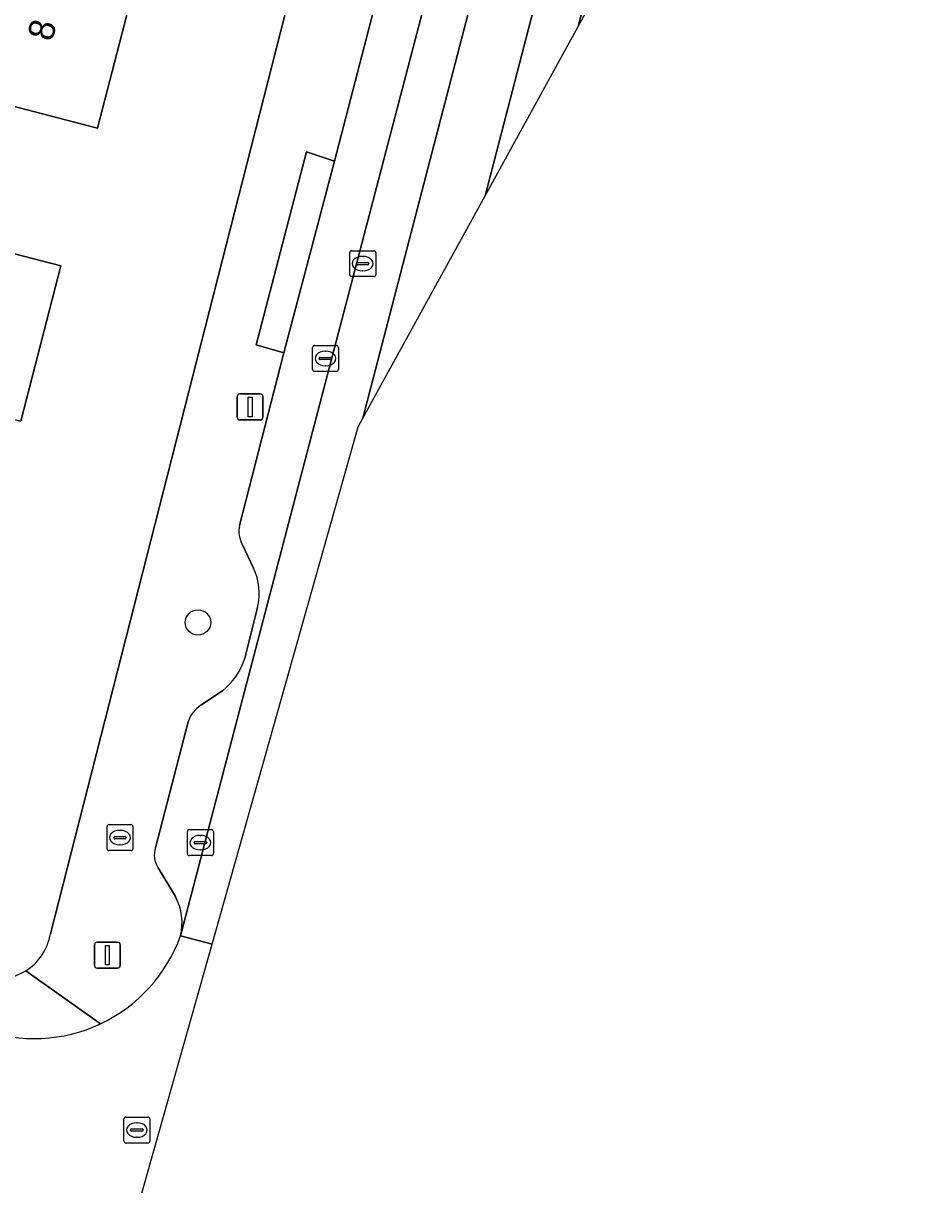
# Model space of a CAD drawing. Extents: x 163683 to 164494, y 382709 to 383872.
# Drawn here: x 164234.37 to 164268.65, y 383077.5 to 383122.29 of the extents above; entities that cross this region are included whole.
import ezdxf

# ---------------------------------------------------------------- set-up
doc = ezdxf.new("R2010")
doc.units = 0
for name, color, linetype in [('IMGEO_Boom', 7, 'Continuous'), ('IMGEO_Brandkraan', 7, 'Continuous'), ('IMGEO_Erf', 7, 'Continuous'), ('IMGEO_Kolk', 7, 'Continuous'), ('IMGEO_Lichtmast', 7, 'Continuous'), ('IMGEO_Pand', 7, 'Continuous'), ('IMGEO_Pand_nummerreeks', 7, 'Continuous'), ('IMGEO_Parkeervlak_open', 7, 'Continuous'), ('IMGEO_Rijbaan_lokaal_gesloten', 7, 'Continuous'), ('IMGEO_Rijbaan_lokaal_open', 7, 'Continuous'), ('IMGEO_Rioolput', 7, 'Continuous'), ('IMGEO_Voetpad_open', 7, 'Continuous')]:
    doc.layers.add(name, color=color, linetype=linetype)

msp = doc.modelspace()

# ---------------------------------------------------------------- linework, layer by layer
at = {"layer": 'IMGEO_Boom'}
msp.add_circle((164241.104, 383099.181), 0.489, dxfattribs=at)
at = {"layer": 'IMGEO_Brandkraan'}
for p, q in [((164237.596, 383090.457), (164237.596, 383091.309)), ((164237.671, 383091.383), (164238.523, 383091.383)), ((164238.084, 383091.163), (164238.109, 383091.163)), ((164238.597, 383091.309), (164238.597, 383090.457)), ((164237.855, 383090.877), (164237.855, 383090.889)), ((164238.293, 383090.84), (164237.895, 383090.84)), ((164237.898, 383090.926), (164238.296, 383090.926)), ((164238.107, 383090.603), (164238.082, 383090.603)), ((164238.339, 383090.889), (164238.339, 383090.877)), ((164238.523, 383090.383), (164237.671, 383090.383))]:
    msp.add_line(p, q, dxfattribs=at)
for points in [[(164237.596, 383090.457), (164237.596, 383091.309)], [(164237.671, 383091.383), (164238.523, 383091.383)], [(164238.597, 383091.309), (164238.597, 383090.457)], [(164238.523, 383090.383), (164237.671, 383090.383)]]:
    msp.add_lwpolyline(points, dxfattribs=at)
for centre, radius, start, end in [((164237.673, 383091.307), 0.0765, 91.552, 178.448), ((164237.673, 383091.307), 0.0765, 91.552, 178.448), ((164238.521, 383091.307), 0.0765, 1.552, 88.448), ((164238.521, 383091.307), 0.0765, 1.552, 88.448), ((164237.895, 383090.886), 0.0403, 85.8775, 175.7526), ((164237.892, 383090.876), 0.0366, 178.938, 274.7102), ((164238.296, 383090.883), 0.043, 264.8664, 352.4533), ((164238.3, 383090.888), 0.0386, 1.7309, 96.639), ((164237.673, 383090.459), 0.0765, 181.552, 268.448), ((164237.673, 383090.459), 0.0765, 181.552, 268.448), ((164238.521, 383090.459), 0.0765, 271.552, 358.448), ((164238.521, 383090.459), 0.0765, 271.552, 358.448)]:
    msp.add_arc(centre, radius, start, end, dxfattribs=at)
for centre, major_axis, ratio, start_param, end_param in [((164238.083, 383090.883), (-0.387, 0.002), 0.722429, 4.712389, 7.853982), ((164238.108, 383090.883), (-0.39, 0.002), 0.717154, 1.570796, 4.712389)]:
    msp.add_ellipse(centre, major_axis=major_axis, ratio=ratio, start_param=start_param, end_param=end_param, dxfattribs=at)
at = {"layer": 'IMGEO_Erf'}
for points in [[(164235.416, 383087.174), (164249.772, 383143.475), (164225.172, 383149.691), (164224.38, 383146.62), (164220.869, 383147.526), (164218.278, 383138.676), (164221.781, 383137.775), (164221.055, 383134.95), (164220.387, 383132.353), (164217.268, 383133.155), (164217.081, 383132.425), (164215.494, 383132.833), (164216.241, 383135.98), (164212.881, 383136.834), (164213.61, 383139.702), (164214.266, 383142.284), (164217.626, 383141.431), (164219.349, 383147.981), (164215.956, 383148.856), (164216.694, 383151.712), (164199.271, 383156.404), (164196.004, 383157.255), (164190.094, 383134.558), (164181.769, 383101.734)], [(164238.73, 383124.066), (164237.229, 383118.246), (164232.388, 383119.495)], [(164226.714, 383115.285), (164235.816, 383112.938), (164234.271, 383106.946)]]:
    msp.add_lwpolyline(points, dxfattribs=at)
for centre, radius, start, end in [((164233.345, 383087.524), 2.1, 302.1533, 350.411), ((164233.341, 383087.524), 2.102, 254.0272, 302.2425)]:
    msp.add_arc(centre, radius, start, end, dxfattribs=at)
at = {"layer": 'IMGEO_Kolk'}
for p, q in [((164245.517, 383108.934), (164245.517, 383109.786)), ((164245.592, 383109.86), (164246.444, 383109.86)), ((164246.518, 383109.786), (164246.518, 383108.934)), ((164245.776, 383109.354), (164245.776, 383109.366)), ((164246.214, 383109.317), (164245.816, 383109.317)), ((164245.819, 383109.403), (164246.217, 383109.403)), ((164246.005, 383109.64), (164246.03, 383109.64)), ((164246.26, 383109.366), (164246.26, 383109.354)), ((164246.028, 383109.08), (164246.003, 383109.08)), ((164246.444, 383108.86), (164245.592, 383108.86)), ((164240.695, 383090.265), (164240.695, 383091.117)), ((164240.77, 383091.191), (164241.622, 383091.191)), ((164241.183, 383090.971), (164241.208, 383090.971)), ((164241.696, 383091.117), (164241.696, 383090.265)), ((164240.954, 383090.685), (164240.954, 383090.697)), ((164241.392, 383090.648), (164240.994, 383090.648)), ((164240.997, 383090.734), (164241.395, 383090.734)), ((164241.438, 383090.697), (164241.438, 383090.685)), ((164241.622, 383090.191), (164240.77, 383090.191)), ((164241.206, 383090.411), (164241.181, 383090.411))]:
    msp.add_line(p, q, dxfattribs=at)
for points in [[(164245.517, 383108.934), (164245.517, 383109.786)], [(164245.592, 383109.86), (164246.444, 383109.86)], [(164246.518, 383109.786), (164246.518, 383108.934)], [(164246.444, 383108.86), (164245.592, 383108.86)], [(164240.695, 383090.265), (164240.695, 383091.117)], [(164240.77, 383091.191), (164241.622, 383091.191)], [(164241.696, 383091.117), (164241.696, 383090.265)], [(164241.622, 383090.191), (164240.77, 383090.191)]]:
    msp.add_lwpolyline(points, dxfattribs=at)
for centre, radius, start, end in [((164245.594, 383109.784), 0.0765, 91.552, 178.448), ((164245.594, 383109.784), 0.0765, 91.552, 178.448), ((164246.442, 383109.784), 0.0765, 1.552, 88.448), ((164246.442, 383109.784), 0.0765, 1.552, 88.448), ((164245.816, 383109.363), 0.0403, 85.8775, 175.7526), ((164245.813, 383109.353), 0.0366, 178.938, 274.7102), ((164246.217, 383109.36), 0.043, 264.8664, 352.4533), ((164246.221, 383109.365), 0.0386, 1.7309, 96.639), ((164245.594, 383108.936), 0.0765, 181.552, 268.448), ((164245.594, 383108.936), 0.0765, 181.552, 268.448), ((164246.442, 383108.936), 0.0765, 271.552, 358.448), ((164246.442, 383108.936), 0.0765, 271.552, 358.448), ((164240.772, 383091.115), 0.0765, 91.552, 178.448), ((164240.772, 383091.115), 0.0765, 91.552, 178.448), ((164241.62, 383091.115), 0.0765, 1.552, 88.448), ((164241.62, 383091.115), 0.0765, 1.552, 88.448), ((164240.994, 383090.694), 0.0403, 85.8775, 175.7526), ((164240.991, 383090.684), 0.0366, 178.938, 274.7102), ((164241.395, 383090.691), 0.043, 264.8664, 352.4533), ((164241.399, 383090.696), 0.0386, 1.7309, 96.639), ((164240.772, 383090.267), 0.0765, 181.552, 268.448), ((164240.772, 383090.267), 0.0765, 181.552, 268.448), ((164241.62, 383090.267), 0.0765, 271.552, 358.448), ((164241.62, 383090.267), 0.0765, 271.552, 358.448)]:
    msp.add_arc(centre, radius, start, end, dxfattribs=at)
for centre, major_axis, ratio, start_param, end_param in [((164246.004, 383109.36), (-0.387, 0.002), 0.722429, 4.712389, 7.853982), ((164246.029, 383109.36), (-0.39, 0.002), 0.717154, 1.570796, 4.712389), ((164241.182, 383090.691), (-0.387, 0.002), 0.722429, 4.712389, 7.853982), ((164241.207, 383090.691), (-0.39, 0.002), 0.717154, 1.570796, 4.712389)]:
    msp.add_ellipse(centre, major_axis=major_axis, ratio=ratio, start_param=start_param, end_param=end_param, dxfattribs=at)
at = {"layer": 'IMGEO_Lichtmast'}
for p, q in [((164242.715, 383107.991), (164243.505, 383107.991)), ((164243.505, 383107.991), (164242.715, 383107.991)), ((164242.615, 383107.091), (164242.615, 383107.891)), ((164242.615, 383107.891), (164242.615, 383107.091)), ((164243.605, 383107.891), (164243.605, 383107.091)), ((164243.605, 383107.091), (164243.605, 383107.891)), ((164243.505, 383106.991), (164242.715, 383106.991)), ((164242.715, 383106.991), (164243.505, 383106.991)), ((164237.115, 383085.952), (164237.115, 383086.752)), ((164237.115, 383086.752), (164237.115, 383085.952)), ((164237.215, 383086.852), (164238.005, 383086.852)), ((164238.005, 383086.852), (164237.215, 383086.852)), ((164238.105, 383086.752), (164238.105, 383085.952)), ((164238.105, 383085.952), (164238.105, 383086.752)), ((164238.005, 383085.852), (164237.215, 383085.852)), ((164237.215, 383085.852), (164238.005, 383085.852))]:
    msp.add_line(p, q, dxfattribs=at)
for points in [[(164243.035, 383107.866), (164243.185, 383107.866), (164243.185, 383107.116), (164243.035, 383107.116), (164243.035, 383107.866)], [(164237.535, 383086.727), (164237.685, 383086.727), (164237.685, 383085.977), (164237.535, 383085.977), (164237.535, 383086.727)]]:
    msp.add_lwpolyline(points, dxfattribs=at)
for centre, start, end in [((164242.715, 383107.891), 90, 180), ((164242.715, 383107.891), 90, 180), ((164243.505, 383107.891), 0, 90), ((164243.505, 383107.891), 360, 90), ((164242.715, 383107.091), 180, 270), ((164242.715, 383107.091), 180, 270), ((164243.505, 383107.091), 270, 0), ((164243.505, 383107.091), 270, 0), ((164237.215, 383086.752), 90, 180), ((164237.215, 383086.752), 90, 180), ((164238.005, 383086.752), 0, 90), ((164238.005, 383086.752), 360, 90), ((164237.215, 383085.952), 180, 270), ((164237.215, 383085.952), 180, 270), ((164238.005, 383085.952), 270, 0), ((164238.005, 383085.952), 270, 0)]:
    msp.add_arc(centre, 0.1, start, end, dxfattribs=at)
at = {"layer": 'IMGEO_Pand'}
for points in [[(164238.73, 383124.066), (164229.286, 383126.505), (164226.476, 383127.231), (164225.709, 383124.26), (164228.487, 383123.542), (164227.837, 383121.024), (164227.527, 383121.103), (164222.751, 383122.146), (164215.005, 383124.144), (164214.303, 383121.423), (164222.051, 383119.435), (164222.001, 383119.239), (164227.376, 383117.852), (164228.087, 383120.606), (164232.388, 383119.495), (164237.229, 383118.246)], [(164235.816, 383112.938), (164226.714, 383115.285), (164227.376, 383117.852), (164222.001, 383119.239), (164222.051, 383119.435), (164214.303, 383121.423), (164212.603, 383114.838), (164215.673, 383114.046), (164216.146, 383115.877), (164222.682, 383114.191), (164222.847, 383114.831), (164224.91, 383114.299), (164224.403, 383112.335), (164225.485, 383112.057), (164224.798, 383109.393), (164234.271, 383106.946)]]:
    msp.add_lwpolyline(points, close=True, dxfattribs=at)
at = {"layer": 'IMGEO_Parkeervlak_open'}
for points in [[(164249.477, 383121.644), (164261.932, 383169.194)], [(164264.899, 383157.351), (164255.758, 383122.164), (164265.566, 383140.017)], [(164251.868, 383138.243), (164247.683, 383122.068)], [(164247.683, 383122.068), (164246.364, 383116.968)], [(164240.427, 383087.096), (164249.477, 383121.644)], [(164246.364, 383116.968), (164244.411, 383109.573)], [(164244.411, 383109.573), (164242.707, 383102.924)], [(164242.818, 383102.176), (164243.247, 383101.278)], [(164243.398, 383099.753), (164242.906, 383097.807)], [(164242.045, 383096.547), (164241.217, 383095.986)], [(164240.719, 383095.353), (164239.469, 383090.495)], [(164239.567, 383089.72), (164240.232, 383088.614)]]:
    msp.add_lwpolyline(points, dxfattribs=at)
for centre, radius, start, end in [((164243.704, 383102.69), 1.024, 166.7781, 210.1036), ((164241.142, 383100.3), 2.321, 346.3816, 24.928), ((164240.483, 383098.539), 2.531, 308.1108, 343.197), ((164241.909, 383094.929), 1.263, 123.2167, 160.3969), ((164240.252, 383090.2), 0.836, 159.3655, 215.0482), ((164238.393, 383087.606), 2.097, 345.9156, 28.7245)]:
    msp.add_arc(centre, radius, start, end, dxfattribs=at)
at = {"layer": 'IMGEO_Rijbaan_lokaal_gesloten'}
for points in [[(164252.171, 383115.634), (164255.758, 383122.164), (164264.899, 383157.351), (164266.776, 383164.735), (164268.655, 383172.017), (164266.924, 383172.51)], [(164247.459, 383107.056), (164263.984, 383170.576), (164262.392, 383170.95), (164261.932, 383169.194), (164249.477, 383121.644), (164240.427, 383087.096), (164241.649, 383086.771), (164247.274, 383106.72)]]:
    msp.add_lwpolyline(points, close=True, dxfattribs=at)
at = {"layer": 'IMGEO_Rijbaan_lokaal_open'}
for points in [[(164252.171, 383115.634), (164266.924, 383172.51), (164261.612, 383176.558)], [(164262.169, 383170.941), (164261.75, 383169.242), (164261.932, 383169.194), (164262.392, 383170.95), (164263.984, 383170.576), (164247.459, 383107.056), (164252.171, 383115.634)], [(164241.649, 383086.771), (164240.427, 383087.096)], [(164238.851, 383076.851), (164241.649, 383086.771)]]:
    msp.add_lwpolyline(points, dxfattribs=at)
for centre, radius, start, end in [((164234.796, 383089.118), 5.983, 295.1748, 340.2509), ((164234.795, 383089.121), 5.987, 250.1299, 295.1694)]:
    msp.add_arc(centre, radius, start, end, dxfattribs=at)
at = {"layer": 'IMGEO_Rioolput'}
for p, q in [((164246.951, 383112.591), (164246.951, 383113.443)), ((164247.026, 383113.517), (164247.878, 383113.517)), ((164247.952, 383113.443), (164247.952, 383112.591)), ((164247.21, 383113.011), (164247.21, 383113.023)), ((164247.648, 383112.974), (164247.25, 383112.974)), ((164247.253, 383113.06), (164247.651, 383113.06)), ((164247.439, 383113.297), (164247.464, 383113.297)), ((164247.694, 383113.023), (164247.694, 383113.011)), ((164247.878, 383112.517), (164247.026, 383112.517)), ((164247.462, 383112.737), (164247.437, 383112.737)), ((164238.247, 383079.181), (164238.247, 383080.033)), ((164238.322, 383080.107), (164239.174, 383080.107)), ((164238.735, 383079.887), (164238.76, 383079.887)), ((164239.248, 383080.033), (164239.248, 383079.181)), ((164238.506, 383079.601), (164238.506, 383079.613)), ((164238.944, 383079.564), (164238.546, 383079.564)), ((164238.549, 383079.65), (164238.947, 383079.65)), ((164238.758, 383079.327), (164238.733, 383079.327)), ((164238.99, 383079.613), (164238.99, 383079.601)), ((164239.174, 383079.107), (164238.322, 383079.107))]:
    msp.add_line(p, q, dxfattribs=at)
for points in [[(164246.951, 383112.591), (164246.951, 383113.443)], [(164247.026, 383113.517), (164247.878, 383113.517)], [(164247.952, 383113.443), (164247.952, 383112.591)], [(164247.878, 383112.517), (164247.026, 383112.517)], [(164238.247, 383079.181), (164238.247, 383080.033)], [(164238.322, 383080.107), (164239.174, 383080.107)], [(164239.248, 383080.033), (164239.248, 383079.181)], [(164239.174, 383079.107), (164238.322, 383079.107)]]:
    msp.add_lwpolyline(points, dxfattribs=at)
for centre, radius, start, end in [((164247.028, 383113.441), 0.0765, 91.552, 178.448), ((164247.028, 383113.441), 0.0765, 91.552, 178.448), ((164247.876, 383113.441), 0.0765, 1.552, 88.448), ((164247.876, 383113.441), 0.0765, 1.552, 88.448), ((164247.25, 383113.02), 0.0403, 85.8775, 175.7526), ((164247.247, 383113.01), 0.0366, 178.938, 274.7102), ((164247.651, 383113.017), 0.043, 264.8664, 352.4533), ((164247.655, 383113.022), 0.0386, 1.7309, 96.639), ((164247.028, 383112.593), 0.0765, 181.552, 268.448), ((164247.028, 383112.593), 0.0765, 181.552, 268.448), ((164247.876, 383112.593), 0.0765, 271.552, 358.448), ((164247.876, 383112.593), 0.0765, 271.552, 358.448), ((164238.324, 383080.031), 0.0765, 91.552, 178.448), ((164238.324, 383080.031), 0.0765, 91.552, 178.448), ((164239.172, 383080.031), 0.0765, 1.552, 88.448), ((164239.172, 383080.031), 0.0765, 1.552, 88.448), ((164238.546, 383079.61), 0.0403, 85.8775, 175.7526), ((164238.543, 383079.6), 0.0366, 178.938, 274.7102), ((164238.947, 383079.607), 0.043, 264.8664, 352.4533), ((164238.951, 383079.612), 0.0386, 1.7309, 96.639), ((164238.324, 383079.183), 0.0765, 181.552, 268.448), ((164238.324, 383079.183), 0.0765, 181.552, 268.448), ((164239.172, 383079.183), 0.0765, 271.552, 358.448), ((164239.172, 383079.183), 0.0765, 271.552, 358.448)]:
    msp.add_arc(centre, radius, start, end, dxfattribs=at)
for centre, major_axis, ratio, start_param, end_param in [((164247.438, 383113.017), (-0.387, 0.002), 0.722429, 4.712389, 7.853982), ((164247.463, 383113.017), (-0.39, 0.002), 0.717154, 1.570796, 4.712389), ((164238.734, 383079.607), (-0.387, 0.002), 0.722429, 4.712389, 7.853982), ((164238.759, 383079.607), (-0.39, 0.002), 0.717154, 1.570796, 4.712389)]:
    msp.add_ellipse(centre, major_axis=major_axis, ratio=ratio, start_param=start_param, end_param=end_param, dxfattribs=at)
at = {"layer": 'IMGEO_Voetpad_open'}
for points in [[(164256.27, 383168.867), (164254.247, 383161.023), (164250.15, 383144.957), (164249.772, 383143.475), (164235.416, 383087.174)], [(164242.707, 383102.924), (164244.411, 383109.573), (164243.345, 383109.88), (164245.287, 383117.33), (164246.364, 383116.968), (164247.683, 383122.068), (164251.868, 383138.243)], [(164243.247, 383101.278), (164242.818, 383102.176)], [(164242.906, 383097.807), (164243.398, 383099.753)], [(164241.217, 383095.986), (164242.045, 383096.547)], [(164239.469, 383090.495), (164240.719, 383095.353)], [(164240.232, 383088.614), (164239.567, 383089.72)], [(164237.341, 383083.703), (164234.463, 383085.746)], [(164234.463, 383085.746), (164237.341, 383083.703)]]:
    msp.add_lwpolyline(points, dxfattribs=at)
msp.add_lwpolyline([(164246.364, 383116.968), (164245.287, 383117.33), (164243.345, 383109.88), (164244.411, 383109.573)], close=True, dxfattribs=at)
for centre, radius, start, end in [((164243.704, 383102.69), 1.024, 166.7781, 210.1036), ((164241.142, 383100.3), 2.321, 346.3816, 24.928), ((164240.483, 383098.539), 2.531, 308.1108, 343.197), ((164241.909, 383094.929), 1.263, 123.2167, 160.3969), ((164240.252, 383090.2), 0.836, 159.3655, 215.0482), ((164238.393, 383087.606), 2.097, 345.9156, 28.7245), ((164233.345, 383087.524), 2.1, 302.1533, 350.411), ((164234.796, 383089.118), 5.983, 295.1748, 340.2509), ((164233.341, 383087.524), 2.102, 254.0272, 302.2425), ((164234.795, 383089.121), 5.987, 250.1299, 295.1694)]:
    msp.add_arc(centre, radius, start, end, dxfattribs=at)

# ---------------------------------------------------------------- texts
at = {"layer": 'IMGEO_Pand_nummerreeks'}
msp.add_text('8', height=1, rotation=75.533, dxfattribs=at).set_placement((164235.479, 383121.55))

doc.saveas('drawing.dxf')
